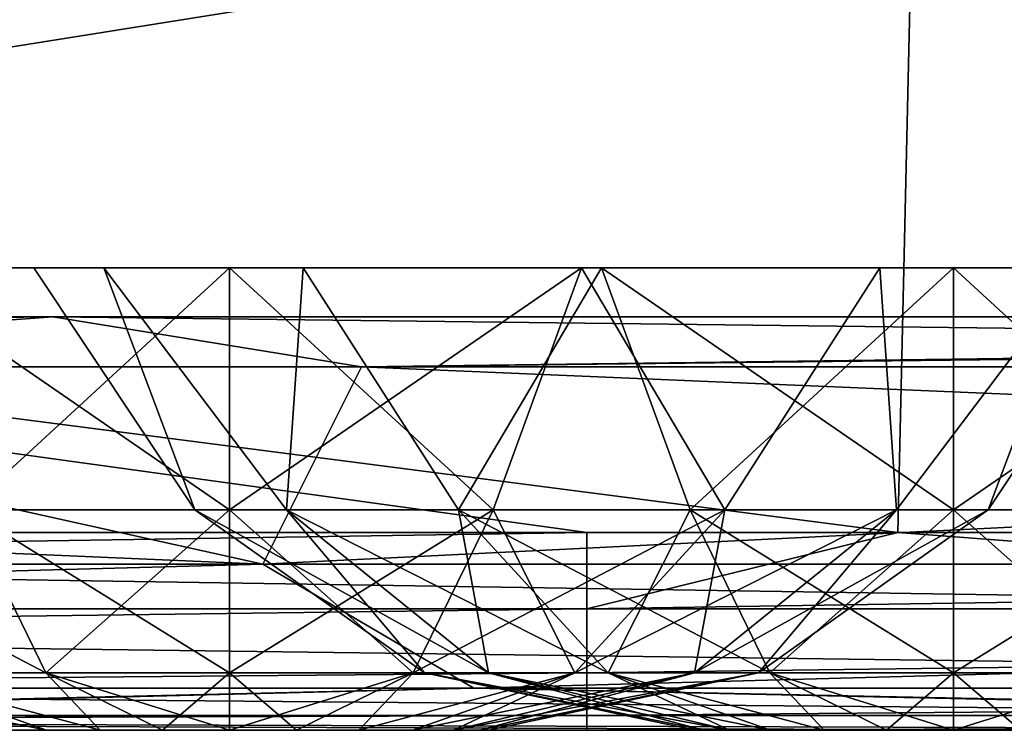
# Model space of a CAD drawing. Header units: millimetres. Extents: x -125 to 125, y -4 to 53.
# Tile 312 of 446: x 62.74 to 65.12, y -2 to -0.28. Entities that reach past the tile are written whole.
import ezdxf

# ---------------------------------------------------------------- set-up
doc = ezdxf.new("R2010")
doc.units = ezdxf.units.MM
doc.header["$LTSCALE"] = 65.185185
for name, color, linetype in [('1', 7, 'CONTINUOUS'), ('14', 7, 'CONTINUOUS'), ('18', 7, 'CONTINUOUS'), ('181', 7, 'CONTINUOUS'), ('182', 7, 'CONTINUOUS'), ('183', 7, 'CONTINUOUS'), ('184', 7, 'CONTINUOUS'), ('185', 7, 'CONTINUOUS'), ('186', 7, 'CONTINUOUS'), ('20', 7, 'CONTINUOUS'), ('205', 7, 'CONTINUOUS'), ('207', 7, 'CONTINUOUS'), ('209', 7, 'CONTINUOUS'), ('211', 7, 'CONTINUOUS'), ('245', 7, 'CONTINUOUS'), ('246', 7, 'CONTINUOUS'), ('247', 7, 'CONTINUOUS'), ('4', 7, 'CONTINUOUS'), ('6', 7, 'CONTINUOUS')]:
    doc.layers.add(name, color=color, linetype=linetype)

msp = doc.modelspace()

# ---------------------------------------------------------------- linework, layer by layer
at = {"layer": '1', "color": 7, "linetype": 'CONTINUOUS'}
for points in [[(64.1139, -2, 124.334), (53.5831, -2, 124.334), (59.772, -2, 122.4773), (64.1139, -2, 124.334)], [(65.2916, -2, -124.334), (59.5197, -2, -122.4761), (55.3511, -2, -124.334), (65.2916, -2, -124.334)], [(68.5248, -2, -122.5202), (59.5197, -2, -122.4761), (67.2976, -2, -124.334), (68.5248, -2, -122.5202)], [(67.2976, -2, -124.334), (59.5197, -2, -122.4761), (65.2916, -2, -124.334), (67.2976, -2, -124.334)], [(68.7932, -2, 122.5215), (64.1139, -2, 124.334), (59.772, -2, 122.4773), (68.7932, -2, 122.5215)], [(65.2916, -2, 124.334), (64.1139, -2, 124.334), (68.7932, -2, 122.5215), (65.2916, -2, 124.334)]]:
    msp.add_3dface(points, dxfattribs=at)
at = {"layer": '14', "color": 7, "linetype": 'CONTINUOUS'}
for points in [[(55.3511, -1.7064, -124.7895), (55.3511, -1.5218, -124.8336), (67.2976, -1.7064, -124.7895), (55.3511, -1.7064, -124.7895)], [(55.3511, -1.5218, -124.8336), (64.8657, -1.5218, -124.8336), (67.2976, -1.7064, -124.7895), (55.3511, -1.5218, -124.8336)], [(64.8657, -1.5218, -124.8336), (67.2976, -1.5218, -124.8336), (67.2976, -1.7064, -124.7895), (64.8657, -1.5218, -124.8336)], [(67.2976, -1.8612, -124.6798), (55.3511, -1.7064, -124.7895), (67.2976, -1.7064, -124.7895), (67.2976, -1.8612, -124.6798)], [(55.3511, -1.8612, -124.6798), (55.3511, -1.7064, -124.7895), (67.2976, -1.8612, -124.6798), (55.3511, -1.8612, -124.6798)], [(67.2976, -1.964, -124.5203), (55.3511, -1.8612, -124.6798), (67.2976, -1.8612, -124.6798), (67.2976, -1.964, -124.5203)], [(55.3511, -1.964, -124.5203), (55.3511, -1.8612, -124.6798), (67.2976, -1.964, -124.5203), (55.3511, -1.964, -124.5203)], [(67.2976, -2, -124.334), (65.2916, -2, -124.334), (55.3511, -1.964, -124.5203), (67.2976, -2, -124.334)], [(67.2976, -2, -124.334), (55.3511, -1.964, -124.5203), (67.2976, -1.964, -124.5203), (67.2976, -2, -124.334)], [(65.2916, -2, -124.334), (55.3511, -2, -124.334), (55.3511, -1.964, -124.5203), (65.2916, -2, -124.334)]]:
    msp.add_3dface(points, dxfattribs=at)
at = {"layer": '18', "color": 7, "linetype": 'CONTINUOUS'}
for points in [[(64.1139, -1.5218, 124.8336), (53.0719, -1.5218, 124.8336), (52.1674, -1.7064, 124.7895), (64.1139, -1.5218, 124.8336)], [(64.1139, -1.7064, 124.7895), (64.1139, -1.5218, 124.8336), (52.1674, -1.7064, 124.7895), (64.1139, -1.7064, 124.7895)], [(76.0604, -1.5218, 124.8336), (64.8657, -1.5218, 124.8336), (64.1139, -1.7064, 124.7895), (76.0604, -1.5218, 124.8336)], [(76.0604, -1.7064, 124.7895), (76.0604, -1.5218, 124.8336), (64.1139, -1.7064, 124.7895), (76.0604, -1.7064, 124.7895)], [(64.8657, -1.5218, 124.8336), (64.1139, -1.5218, 124.8336), (64.1139, -1.7064, 124.7895), (64.8657, -1.5218, 124.8336)], [(52.1674, -1.8612, 124.6798), (64.1139, -1.7064, 124.7895), (52.1674, -1.7064, 124.7895), (52.1674, -1.8612, 124.6798)], [(64.1139, -1.8612, 124.6798), (64.1139, -1.7064, 124.7895), (52.1674, -1.8612, 124.6798), (64.1139, -1.8612, 124.6798)], [(64.1139, -1.8612, 124.6798), (76.0604, -1.7064, 124.7895), (64.1139, -1.7064, 124.7895), (64.1139, -1.8612, 124.6798)], [(76.0604, -1.8612, 124.6798), (76.0604, -1.7064, 124.7895), (64.1139, -1.8612, 124.6798), (76.0604, -1.8612, 124.6798)], [(64.1139, -1.964, 124.5203), (64.1139, -1.8612, 124.6798), (52.1674, -1.964, 124.5203), (64.1139, -1.964, 124.5203)], [(52.1674, -1.964, 124.5203), (64.1139, -1.8612, 124.6798), (52.1674, -1.8612, 124.6798), (52.1674, -1.964, 124.5203)], [(64.1139, -1.964, 124.5203), (76.0604, -1.8612, 124.6798), (64.1139, -1.8612, 124.6798), (64.1139, -1.964, 124.5203)], [(76.0604, -1.964, 124.5203), (76.0604, -1.8612, 124.6798), (64.1139, -1.964, 124.5203), (76.0604, -1.964, 124.5203)], [(52.1674, -2, 124.334), (64.1139, -1.964, 124.5203), (52.1674, -1.964, 124.5203), (52.1674, -2, 124.334)], [(52.1674, -2, 124.334), (53.5831, -2, 124.334), (64.1139, -1.964, 124.5203), (52.1674, -2, 124.334)], [(53.5831, -2, 124.334), (64.1139, -2, 124.334), (64.1139, -1.964, 124.5203), (53.5831, -2, 124.334)], [(64.1139, -2, 124.334), (76.0604, -1.964, 124.5203), (64.1139, -1.964, 124.5203), (64.1139, -2, 124.334)], [(64.1139, -2, 124.334), (65.2916, -2, 124.334), (76.0604, -1.964, 124.5203), (64.1139, -2, 124.334)]]:
    msp.add_3dface(points, dxfattribs=at)
at = {"layer": '181', "color": 7, "linetype": 'CONTINUOUS'}
for points in [[(64.3744, -2, 39), (64.3958, -2, 38.8381), (64.3958, -2, 39.1619), (64.3744, -2, 39)], [(64.3958, -2, 39.1619), (64.4583, -2, 38.6872), (64.4583, -2, 39.3128), (64.3958, -2, 39.1619)], [(64.3958, -2, 38.8381), (64.4583, -2, 38.6872), (64.3958, -2, 39.1619), (64.3958, -2, 38.8381)], [(64.4583, -2, 39.3128), (64.5577, -2, 38.5577), (64.5577, -2, 39.4423), (64.4583, -2, 39.3128)], [(64.4583, -2, 38.6872), (64.5577, -2, 38.5577), (64.4583, -2, 39.3128), (64.4583, -2, 38.6872)], [(64.5577, -2, 38.5577), (64.6872, -2, 38.4583), (64.5577, -2, 39.4423), (64.5577, -2, 38.5577)], [(64.5577, -2, 39.4423), (64.6872, -2, 38.4583), (64.6872, -2, 39.5417), (64.5577, -2, 39.4423)], [(64.6872, -2, 38.4583), (64.8381, -2, 38.3958), (64.6872, -2, 39.5417), (64.6872, -2, 38.4583)], [(64.6872, -2, 39.5417), (64.8381, -2, 38.3958), (64.8381, -2, 39.6042), (64.6872, -2, 39.5417)], [(64.8381, -2, 38.3958), (65, -2, 38.3744), (64.8381, -2, 39.6042), (64.8381, -2, 38.3958)], [(64.8381, -2, 39.6042), (65, -2, 38.3744), (65, -2, 39.6256), (64.8381, -2, 39.6042)], [(65.1619, -2, 39.6042), (65, -2, 39.6256), (65.1619, -2, 38.3958), (65.1619, -2, 39.6042)], [(65, -2, 39.6256), (65, -2, 38.3744), (65.1619, -2, 38.3958), (65, -2, 39.6256)]]:
    msp.add_3dface(points, dxfattribs=at)
at = {"layer": '182', "color": 7, "linetype": 'CONTINUOUS'}
for points in [[(65, -0.8814, 41.223), (65.6369, -1.4666, 40.7498), (65.8507, -0.8814, 41.0538), (65, -0.8814, 41.223)], [(65, -1.4666, 40.8621), (65.6369, -1.4666, 40.7498), (65, -0.8814, 41.223), (65, -1.4666, 40.8621)], [(65, -1.4666, 37.1379), (65, -0.8814, 36.777), (65.8507, -0.8814, 36.9462), (65, -1.4666, 37.1379)], [(65.6369, -1.4666, 37.2502), (65, -1.4666, 37.1379), (65.8507, -0.8814, 36.9462), (65.6369, -1.4666, 37.2502)], [(65, -1.4666, 40.8621), (65.444, -1.8612, 40.22), (65.6369, -1.4666, 40.7498), (65, -1.4666, 40.8621)], [(65, -1.8612, 40.2983), (65.444, -1.8612, 40.22), (65, -1.4666, 40.8621), (65, -1.8612, 40.2983)], [(65, -1.8612, 37.7017), (65, -1.4666, 37.1379), (65.6369, -1.4666, 37.2502), (65, -1.8612, 37.7017)], [(65.444, -1.8612, 37.78), (65, -1.8612, 37.7017), (65.6369, -1.4666, 37.2502), (65.444, -1.8612, 37.78)], [(65, -2, 39.6256), (65.1619, -2, 39.6042), (65, -1.8612, 40.2983), (65, -2, 39.6256)], [(65, -1.8612, 40.2983), (65.1619, -2, 39.6042), (65.444, -1.8612, 40.22), (65, -1.8612, 40.2983)], [(65.444, -1.8612, 37.78), (65, -2, 38.3744), (65, -1.8612, 37.7017), (65.444, -1.8612, 37.78)], [(65.1619, -2, 38.3958), (65, -2, 38.3744), (65.444, -1.8612, 37.78), (65.1619, -2, 38.3958)]]:
    msp.add_3dface(points, dxfattribs=at)
at = {"layer": '183', "color": 7, "linetype": 'CONTINUOUS'}
for points in [[(62.777, -0.8814, 39), (63.1662, -1.4666, 39.3233), (62.9462, -0.8814, 39.8507), (62.777, -0.8814, 39)], [(62.9462, -0.8814, 38.1493), (63.1662, -1.4666, 38.6767), (62.777, -0.8814, 39), (62.9462, -0.8814, 38.1493)], [(63.1662, -1.4666, 38.6767), (63.1662, -1.4666, 39.3233), (62.777, -0.8814, 39), (63.1662, -1.4666, 38.6767)], [(62.9462, -0.8814, 39.8507), (63.3874, -1.4666, 39.931), (63.4281, -0.8814, 40.5719), (62.9462, -0.8814, 39.8507)], [(63.1662, -1.4666, 39.3233), (63.3874, -1.4666, 39.931), (62.9462, -0.8814, 39.8507), (63.1662, -1.4666, 39.3233)], [(63.4281, -0.8814, 37.4281), (63.3874, -1.4666, 38.069), (62.9462, -0.8814, 38.1493), (63.4281, -0.8814, 37.4281)], [(63.3874, -1.4666, 38.069), (63.1662, -1.4666, 38.6767), (62.9462, -0.8814, 38.1493), (63.3874, -1.4666, 38.069)], [(63.3874, -1.4666, 39.931), (63.8031, -1.4666, 40.4264), (63.4281, -0.8814, 40.5719), (63.3874, -1.4666, 39.931)], [(63.8031, -1.4666, 37.5736), (63.3874, -1.4666, 38.069), (63.4281, -0.8814, 37.4281), (63.8031, -1.4666, 37.5736)], [(63.4281, -0.8814, 40.5719), (63.8031, -1.4666, 40.4264), (64.1493, -0.8814, 41.0538), (63.4281, -0.8814, 40.5719)], [(64.1493, -0.8814, 36.9462), (63.8031, -1.4666, 37.5736), (63.4281, -0.8814, 37.4281), (64.1493, -0.8814, 36.9462)], [(63.8031, -1.4666, 40.4264), (64.3631, -1.4666, 40.7498), (64.1493, -0.8814, 41.0538), (63.8031, -1.4666, 40.4264)], [(64.3631, -1.4666, 37.2502), (63.8031, -1.4666, 37.5736), (64.1493, -0.8814, 36.9462), (64.3631, -1.4666, 37.2502)], [(65, -0.8814, 36.777), (64.3631, -1.4666, 37.2502), (64.1493, -0.8814, 36.9462), (65, -0.8814, 36.777)], [(64.3631, -1.4666, 40.7498), (65, -1.4666, 40.8621), (64.1493, -0.8814, 41.0538), (64.3631, -1.4666, 40.7498)], [(65, -1.4666, 40.8621), (65, -0.8814, 41.223), (64.1493, -0.8814, 41.0538), (65, -1.4666, 40.8621)], [(65, -0.8814, 36.777), (65, -1.4666, 37.1379), (64.3631, -1.4666, 37.2502), (65, -0.8814, 36.777)], [(63.3874, -1.4666, 38.069), (63.7215, -1.8612, 38.7746), (63.1662, -1.4666, 38.6767), (63.3874, -1.4666, 38.069)], [(63.7215, -1.8612, 39.2254), (63.8757, -1.8612, 39.6491), (63.1662, -1.4666, 39.3233), (63.7215, -1.8612, 39.2254)], [(63.1662, -1.4666, 38.6767), (63.7215, -1.8612, 39.2254), (63.1662, -1.4666, 39.3233), (63.1662, -1.4666, 38.6767)], [(63.1662, -1.4666, 39.3233), (63.8757, -1.8612, 39.6491), (63.3874, -1.4666, 39.931), (63.1662, -1.4666, 39.3233)], [(63.7215, -1.8612, 38.7746), (63.7215, -1.8612, 39.2254), (63.1662, -1.4666, 38.6767), (63.7215, -1.8612, 38.7746)], [(63.3874, -1.4666, 39.931), (64.1655, -1.8612, 39.9945), (63.8031, -1.4666, 40.4264), (63.3874, -1.4666, 39.931)], [(63.8757, -1.8612, 39.6491), (64.1655, -1.8612, 39.9945), (63.3874, -1.4666, 39.931), (63.8757, -1.8612, 39.6491)], [(63.8031, -1.4666, 37.5736), (63.8757, -1.8612, 38.3509), (63.3874, -1.4666, 38.069), (63.8031, -1.4666, 37.5736)], [(63.8757, -1.8612, 38.3509), (63.7215, -1.8612, 38.7746), (63.3874, -1.4666, 38.069), (63.8757, -1.8612, 38.3509)], [(64.1655, -1.8612, 39.9945), (64.556, -1.8612, 40.22), (63.8031, -1.4666, 40.4264), (64.1655, -1.8612, 39.9945)], [(64.3631, -1.4666, 37.2502), (64.1655, -1.8612, 38.0055), (63.8031, -1.4666, 37.5736), (64.3631, -1.4666, 37.2502)], [(64.1655, -1.8612, 38.0055), (63.8757, -1.8612, 38.3509), (63.8031, -1.4666, 37.5736), (64.1655, -1.8612, 38.0055)], [(63.8031, -1.4666, 40.4264), (64.556, -1.8612, 40.22), (64.3631, -1.4666, 40.7498), (63.8031, -1.4666, 40.4264)], [(64.556, -1.8612, 37.78), (64.1655, -1.8612, 38.0055), (64.3631, -1.4666, 37.2502), (64.556, -1.8612, 37.78)], [(65, -1.4666, 37.1379), (64.556, -1.8612, 37.78), (64.3631, -1.4666, 37.2502), (65, -1.4666, 37.1379)], [(64.556, -1.8612, 40.22), (65, -1.8612, 40.2983), (64.3631, -1.4666, 40.7498), (64.556, -1.8612, 40.22)], [(65, -1.8612, 40.2983), (65, -1.4666, 40.8621), (64.3631, -1.4666, 40.7498), (65, -1.8612, 40.2983)], [(65, -1.4666, 37.1379), (65, -1.8612, 37.7017), (64.556, -1.8612, 37.78), (65, -1.4666, 37.1379)], [(64.3958, -2, 38.8381), (64.3744, -2, 39), (63.7215, -1.8612, 38.7746), (64.3958, -2, 38.8381)], [(63.8757, -1.8612, 38.3509), (64.3958, -2, 38.8381), (63.7215, -1.8612, 38.7746), (63.8757, -1.8612, 38.3509)], [(63.7215, -1.8612, 39.2254), (64.4583, -2, 39.3128), (63.8757, -1.8612, 39.6491), (63.7215, -1.8612, 39.2254)], [(64.3958, -2, 39.1619), (64.4583, -2, 39.3128), (63.7215, -1.8612, 39.2254), (64.3958, -2, 39.1619)], [(63.7215, -1.8612, 38.7746), (64.3744, -2, 39), (63.7215, -1.8612, 39.2254), (63.7215, -1.8612, 38.7746)], [(64.3744, -2, 39), (64.3958, -2, 39.1619), (63.7215, -1.8612, 39.2254), (64.3744, -2, 39)], [(64.4583, -2, 38.6872), (64.3958, -2, 38.8381), (63.8757, -1.8612, 38.3509), (64.4583, -2, 38.6872)], [(64.1655, -1.8612, 38.0055), (64.4583, -2, 38.6872), (63.8757, -1.8612, 38.3509), (64.1655, -1.8612, 38.0055)], [(63.8757, -1.8612, 39.6491), (64.5577, -2, 39.4423), (64.1655, -1.8612, 39.9945), (63.8757, -1.8612, 39.6491)], [(64.4583, -2, 39.3128), (64.5577, -2, 39.4423), (63.8757, -1.8612, 39.6491), (64.4583, -2, 39.3128)], [(64.1655, -1.8612, 39.9945), (64.6872, -2, 39.5417), (64.556, -1.8612, 40.22), (64.1655, -1.8612, 39.9945)], [(64.5577, -2, 38.5577), (64.4583, -2, 38.6872), (64.1655, -1.8612, 38.0055), (64.5577, -2, 38.5577)], [(64.556, -1.8612, 37.78), (64.6872, -2, 38.4583), (64.1655, -1.8612, 38.0055), (64.556, -1.8612, 37.78)], [(64.6872, -2, 38.4583), (64.5577, -2, 38.5577), (64.1655, -1.8612, 38.0055), (64.6872, -2, 38.4583)], [(64.5577, -2, 39.4423), (64.6872, -2, 39.5417), (64.1655, -1.8612, 39.9945), (64.5577, -2, 39.4423)], [(64.6872, -2, 39.5417), (64.8381, -2, 39.6042), (64.556, -1.8612, 40.22), (64.6872, -2, 39.5417)], [(64.8381, -2, 39.6042), (65, -2, 39.6256), (64.556, -1.8612, 40.22), (64.8381, -2, 39.6042)], [(65, -1.8612, 37.7017), (64.8381, -2, 38.3958), (64.556, -1.8612, 37.78), (65, -1.8612, 37.7017)], [(65, -2, 39.6256), (65, -1.8612, 40.2983), (64.556, -1.8612, 40.22), (65, -2, 39.6256)], [(64.8381, -2, 38.3958), (64.6872, -2, 38.4583), (64.556, -1.8612, 37.78), (64.8381, -2, 38.3958)], [(65, -2, 38.3744), (64.8381, -2, 38.3958), (65, -1.8612, 37.7017), (65, -2, 38.3744)]]:
    msp.add_3dface(points, dxfattribs=at)
at = {"layer": '184', "color": 7, "linetype": 'CONTINUOUS'}
for points in [[(64.3744, -2, -28), (64.3958, -2, -28.1619), (64.3958, -2, -27.8381), (64.3744, -2, -28)], [(64.3958, -2, -27.8381), (64.4583, -2, -28.3128), (64.4583, -2, -27.6872), (64.3958, -2, -27.8381)], [(64.3958, -2, -28.1619), (64.4583, -2, -28.3128), (64.3958, -2, -27.8381), (64.3958, -2, -28.1619)], [(64.4583, -2, -27.6872), (64.5577, -2, -28.4423), (64.5577, -2, -27.5577), (64.4583, -2, -27.6872)], [(64.4583, -2, -28.3128), (64.5577, -2, -28.4423), (64.4583, -2, -27.6872), (64.4583, -2, -28.3128)], [(64.5577, -2, -27.5577), (64.6872, -2, -28.5417), (64.6872, -2, -27.4583), (64.5577, -2, -27.5577)], [(64.5577, -2, -28.4423), (64.6872, -2, -28.5417), (64.5577, -2, -27.5577), (64.5577, -2, -28.4423)], [(64.6872, -2, -28.5417), (64.8381, -2, -28.6042), (64.6872, -2, -27.4583), (64.6872, -2, -28.5417)], [(64.6872, -2, -27.4583), (64.8381, -2, -28.6042), (64.8381, -2, -27.3958), (64.6872, -2, -27.4583)], [(64.8381, -2, -28.6042), (65, -2, -28.6256), (64.8381, -2, -27.3958), (64.8381, -2, -28.6042)], [(64.8381, -2, -27.3958), (65, -2, -28.6256), (65, -2, -27.3744), (64.8381, -2, -27.3958)], [(65.1619, -2, -27.3958), (65, -2, -27.3744), (65.1619, -2, -28.6042), (65.1619, -2, -27.3958)], [(65, -2, -27.3744), (65, -2, -28.6256), (65.1619, -2, -28.6042), (65, -2, -27.3744)]]:
    msp.add_3dface(points, dxfattribs=at)
at = {"layer": '185', "color": 7, "linetype": 'CONTINUOUS'}
for points in [[(65, -1.4666, -26.1379), (65.6369, -1.4666, -26.2502), (65, -0.8814, -25.777), (65, -1.4666, -26.1379)], [(65, -1.4666, -29.8621), (65, -0.8814, -30.223), (65.8507, -0.8814, -30.0538), (65, -1.4666, -29.8621)], [(65.6369, -1.4666, -29.7498), (65, -1.4666, -29.8621), (65.8507, -0.8814, -30.0538), (65.6369, -1.4666, -29.7498)], [(65, -0.8814, -25.777), (65.6369, -1.4666, -26.2502), (65.8507, -0.8814, -25.9462), (65, -0.8814, -25.777)], [(65, -1.8612, -29.2983), (65, -1.4666, -29.8621), (65.6369, -1.4666, -29.7498), (65, -1.8612, -29.2983)], [(65.444, -1.8612, -29.22), (65, -1.8612, -29.2983), (65.6369, -1.4666, -29.7498), (65.444, -1.8612, -29.22)], [(65, -1.8612, -26.7017), (65.444, -1.8612, -26.78), (65, -1.4666, -26.1379), (65, -1.8612, -26.7017)], [(65, -1.4666, -26.1379), (65.444, -1.8612, -26.78), (65.6369, -1.4666, -26.2502), (65, -1.4666, -26.1379)], [(65, -2, -27.3744), (65.1619, -2, -27.3958), (65, -1.8612, -26.7017), (65, -2, -27.3744)], [(65.1619, -2, -28.6042), (65, -2, -28.6256), (65.444, -1.8612, -29.22), (65.1619, -2, -28.6042)], [(65.444, -1.8612, -29.22), (65, -2, -28.6256), (65, -1.8612, -29.2983), (65.444, -1.8612, -29.22)], [(65, -1.8612, -26.7017), (65.1619, -2, -27.3958), (65.444, -1.8612, -26.78), (65, -1.8612, -26.7017)]]:
    msp.add_3dface(points, dxfattribs=at)
at = {"layer": '186', "color": 7, "linetype": 'CONTINUOUS'}
for points in [[(63.1662, -1.4666, -28.3233), (63.1662, -1.4666, -27.6767), (62.777, -0.8814, -28), (63.1662, -1.4666, -28.3233)], [(62.9462, -0.8814, -28.8507), (63.1662, -1.4666, -28.3233), (62.777, -0.8814, -28), (62.9462, -0.8814, -28.8507)], [(62.777, -0.8814, -28), (63.1662, -1.4666, -27.6767), (62.9462, -0.8814, -27.1493), (62.777, -0.8814, -28)], [(63.3874, -1.4666, -28.931), (63.1662, -1.4666, -28.3233), (62.9462, -0.8814, -28.8507), (63.3874, -1.4666, -28.931)], [(63.4281, -0.8814, -29.5719), (63.3874, -1.4666, -28.931), (62.9462, -0.8814, -28.8507), (63.4281, -0.8814, -29.5719)], [(63.1662, -1.4666, -27.6767), (63.3874, -1.4666, -27.069), (62.9462, -0.8814, -27.1493), (63.1662, -1.4666, -27.6767)], [(62.9462, -0.8814, -27.1493), (63.3874, -1.4666, -27.069), (63.4281, -0.8814, -26.4281), (62.9462, -0.8814, -27.1493)], [(63.8031, -1.4666, -29.4264), (63.3874, -1.4666, -28.931), (63.4281, -0.8814, -29.5719), (63.8031, -1.4666, -29.4264)], [(63.3874, -1.4666, -27.069), (63.8031, -1.4666, -26.5736), (63.4281, -0.8814, -26.4281), (63.3874, -1.4666, -27.069)], [(64.1493, -0.8814, -30.0538), (63.8031, -1.4666, -29.4264), (63.4281, -0.8814, -29.5719), (64.1493, -0.8814, -30.0538)], [(63.4281, -0.8814, -26.4281), (63.8031, -1.4666, -26.5736), (64.1493, -0.8814, -25.9462), (63.4281, -0.8814, -26.4281)], [(64.3631, -1.4666, -29.7498), (63.8031, -1.4666, -29.4264), (64.1493, -0.8814, -30.0538), (64.3631, -1.4666, -29.7498)], [(63.8031, -1.4666, -26.5736), (64.3631, -1.4666, -26.2502), (64.1493, -0.8814, -25.9462), (63.8031, -1.4666, -26.5736)], [(65, -1.4666, -26.1379), (65, -0.8814, -25.777), (64.1493, -0.8814, -25.9462), (65, -1.4666, -26.1379)], [(64.3631, -1.4666, -26.2502), (65, -1.4666, -26.1379), (64.1493, -0.8814, -25.9462), (64.3631, -1.4666, -26.2502)], [(65, -0.8814, -30.223), (64.3631, -1.4666, -29.7498), (64.1493, -0.8814, -30.0538), (65, -0.8814, -30.223)], [(65, -0.8814, -30.223), (65, -1.4666, -29.8621), (64.3631, -1.4666, -29.7498), (65, -0.8814, -30.223)], [(63.1662, -1.4666, -27.6767), (63.8757, -1.8612, -27.3509), (63.3874, -1.4666, -27.069), (63.1662, -1.4666, -27.6767)], [(63.7215, -1.8612, -28.2254), (63.7215, -1.8612, -27.7746), (63.1662, -1.4666, -28.3233), (63.7215, -1.8612, -28.2254)], [(63.3874, -1.4666, -28.931), (63.7215, -1.8612, -28.2254), (63.1662, -1.4666, -28.3233), (63.3874, -1.4666, -28.931)], [(63.7215, -1.8612, -27.7746), (63.8757, -1.8612, -27.3509), (63.1662, -1.4666, -27.6767), (63.7215, -1.8612, -27.7746)], [(63.1662, -1.4666, -28.3233), (63.7215, -1.8612, -27.7746), (63.1662, -1.4666, -27.6767), (63.1662, -1.4666, -28.3233)], [(63.3874, -1.4666, -27.069), (64.1655, -1.8612, -27.0055), (63.8031, -1.4666, -26.5736), (63.3874, -1.4666, -27.069)], [(63.8757, -1.8612, -28.6491), (63.7215, -1.8612, -28.2254), (63.3874, -1.4666, -28.931), (63.8757, -1.8612, -28.6491)], [(63.8031, -1.4666, -29.4264), (63.8757, -1.8612, -28.6491), (63.3874, -1.4666, -28.931), (63.8031, -1.4666, -29.4264)], [(63.8757, -1.8612, -27.3509), (64.1655, -1.8612, -27.0055), (63.3874, -1.4666, -27.069), (63.8757, -1.8612, -27.3509)], [(63.8031, -1.4666, -26.5736), (64.556, -1.8612, -26.78), (64.3631, -1.4666, -26.2502), (63.8031, -1.4666, -26.5736)], [(64.1655, -1.8612, -27.0055), (64.556, -1.8612, -26.78), (63.8031, -1.4666, -26.5736), (64.1655, -1.8612, -27.0055)], [(64.3631, -1.4666, -29.7498), (64.1655, -1.8612, -28.9945), (63.8031, -1.4666, -29.4264), (64.3631, -1.4666, -29.7498)], [(64.1655, -1.8612, -28.9945), (63.8757, -1.8612, -28.6491), (63.8031, -1.4666, -29.4264), (64.1655, -1.8612, -28.9945)], [(64.556, -1.8612, -29.22), (64.1655, -1.8612, -28.9945), (64.3631, -1.4666, -29.7498), (64.556, -1.8612, -29.22)], [(65, -1.8612, -26.7017), (65, -1.4666, -26.1379), (64.3631, -1.4666, -26.2502), (65, -1.8612, -26.7017)], [(64.556, -1.8612, -26.78), (65, -1.8612, -26.7017), (64.3631, -1.4666, -26.2502), (64.556, -1.8612, -26.78)], [(65, -1.4666, -29.8621), (64.556, -1.8612, -29.22), (64.3631, -1.4666, -29.7498), (65, -1.4666, -29.8621)], [(65, -1.4666, -29.8621), (65, -1.8612, -29.2983), (64.556, -1.8612, -29.22), (65, -1.4666, -29.8621)], [(63.7215, -1.8612, -27.7746), (64.4583, -2, -27.6872), (63.8757, -1.8612, -27.3509), (63.7215, -1.8612, -27.7746)], [(64.3958, -2, -28.1619), (64.3744, -2, -28), (63.7215, -1.8612, -28.2254), (64.3958, -2, -28.1619)], [(63.8757, -1.8612, -28.6491), (64.3958, -2, -28.1619), (63.7215, -1.8612, -28.2254), (63.8757, -1.8612, -28.6491)], [(64.3744, -2, -28), (64.3958, -2, -27.8381), (63.7215, -1.8612, -27.7746), (64.3744, -2, -28)], [(63.7215, -1.8612, -28.2254), (64.3744, -2, -28), (63.7215, -1.8612, -27.7746), (63.7215, -1.8612, -28.2254)], [(64.3958, -2, -27.8381), (64.4583, -2, -27.6872), (63.7215, -1.8612, -27.7746), (64.3958, -2, -27.8381)], [(63.8757, -1.8612, -27.3509), (64.5577, -2, -27.5577), (64.1655, -1.8612, -27.0055), (63.8757, -1.8612, -27.3509)], [(64.4583, -2, -28.3128), (64.3958, -2, -28.1619), (63.8757, -1.8612, -28.6491), (64.4583, -2, -28.3128)], [(64.1655, -1.8612, -28.9945), (64.4583, -2, -28.3128), (63.8757, -1.8612, -28.6491), (64.1655, -1.8612, -28.9945)], [(64.4583, -2, -27.6872), (64.5577, -2, -27.5577), (63.8757, -1.8612, -27.3509), (64.4583, -2, -27.6872)], [(64.5577, -2, -27.5577), (64.6872, -2, -27.4583), (64.1655, -1.8612, -27.0055), (64.5577, -2, -27.5577)], [(64.1655, -1.8612, -27.0055), (64.6872, -2, -27.4583), (64.556, -1.8612, -26.78), (64.1655, -1.8612, -27.0055)], [(64.5577, -2, -28.4423), (64.4583, -2, -28.3128), (64.1655, -1.8612, -28.9945), (64.5577, -2, -28.4423)], [(64.556, -1.8612, -29.22), (64.6872, -2, -28.5417), (64.1655, -1.8612, -28.9945), (64.556, -1.8612, -29.22)], [(64.6872, -2, -28.5417), (64.5577, -2, -28.4423), (64.1655, -1.8612, -28.9945), (64.6872, -2, -28.5417)], [(64.6872, -2, -27.4583), (64.8381, -2, -27.3958), (64.556, -1.8612, -26.78), (64.6872, -2, -27.4583)], [(64.8381, -2, -27.3958), (65, -2, -27.3744), (64.556, -1.8612, -26.78), (64.8381, -2, -27.3958)], [(65, -1.8612, -29.2983), (64.8381, -2, -28.6042), (64.556, -1.8612, -29.22), (65, -1.8612, -29.2983)], [(65, -2, -27.3744), (65, -1.8612, -26.7017), (64.556, -1.8612, -26.78), (65, -2, -27.3744)], [(64.8381, -2, -28.6042), (64.6872, -2, -28.5417), (64.556, -1.8612, -29.22), (64.8381, -2, -28.6042)], [(65, -2, -28.6256), (64.8381, -2, -28.6042), (65, -1.8612, -29.2983), (65, -2, -28.6256)]]:
    msp.add_3dface(points, dxfattribs=at)
at = {"layer": '20', "color": 7, "linetype": 'CONTINUOUS'}
for points in [[(62.823, -1, 120.2489), (60.9266, -1, 120.2399), (72.8731, -1, 108.8442), (62.823, -1, 120.2489)], [(60.9266, -1, 108.7891), (60.9266, -1, 97.3376), (72.8731, -1, 97.3869), (60.9266, -1, 108.7891)], [(72.8731, -1, 108.8442), (60.9266, -1, 108.7891), (72.8731, -1, 97.3869), (72.8731, -1, 108.8442)], [(60.9266, -1, 97.3376), (60.9266, -1, 85.8861), (72.8731, -1, 85.9296), (60.9266, -1, 97.3376)], [(72.8731, -1, 97.3869), (60.9266, -1, 97.3376), (72.8731, -1, 85.9296), (72.8731, -1, 97.3869)], [(60.9266, -1, 85.8861), (60.9266, -1, 74.4347), (72.8731, -1, 74.4723), (60.9266, -1, 85.8861)], [(72.8731, -1, 85.9296), (60.9266, -1, 85.8861), (72.8731, -1, 74.4723), (72.8731, -1, 85.9296)], [(60.9266, -1, 74.4347), (60.9266, -1, 62.9832), (72.8731, -1, 63.015), (60.9266, -1, 74.4347)], [(72.8731, -1, 74.4723), (60.9266, -1, 74.4347), (72.8731, -1, 63.015), (72.8731, -1, 74.4723)], [(60.9266, -1, 62.9832), (60.9266, -1, 51.5317), (72.8731, -1, 51.5578), (60.9266, -1, 62.9832)], [(72.8731, -1, 63.015), (60.9266, -1, 62.9832), (72.8731, -1, 51.5578), (72.8731, -1, 63.015)], [(60.9266, -1, 51.5317), (60.9266, -1, 40.0802), (72.8731, -1, 40.1005), (60.9266, -1, 51.5317)], [(72.8731, -1, 51.5578), (60.9266, -1, 51.5317), (72.8731, -1, 40.1005), (72.8731, -1, 51.5578)], [(60.9266, -1, 40.0802), (60.9266, -1, 28.6287), (72.8731, -1, 28.6432), (60.9266, -1, 40.0802)], [(60.9266, -1, 120.2399), (60.9266, -1, 108.7891), (72.8731, -1, 108.8442), (60.9266, -1, 120.2399)], [(72.8731, -1, 40.1005), (60.9266, -1, 40.0802), (72.8731, -1, 28.6432), (72.8731, -1, 40.1005)], [(60.9266, -1, -62.9832), (60.9266, -1, -74.4347), (72.8731, -1, -63.015), (60.9266, -1, -62.9832)], [(72.8731, -1, -51.5578), (60.9266, -1, -62.9832), (72.8731, -1, -63.015), (72.8731, -1, -51.5578)], [(60.9266, -1, -74.4347), (60.9266, -1, -85.8861), (72.8731, -1, -74.4723), (60.9266, -1, -74.4347)], [(72.8731, -1, -63.015), (60.9266, -1, -74.4347), (72.8731, -1, -74.4723), (72.8731, -1, -63.015)], [(60.9266, -1, -85.8861), (60.9266, -1, -97.3376), (72.8731, -1, -85.9296), (60.9266, -1, -85.8861)], [(72.8731, -1, -74.4723), (60.9266, -1, -85.8861), (72.8731, -1, -85.9296), (72.8731, -1, -74.4723)], [(60.9266, -1, -97.3376), (60.9266, -1, -108.7891), (72.8731, -1, -97.3869), (60.9266, -1, -97.3376)], [(72.8731, -1, -85.9296), (60.9266, -1, -97.3376), (72.8731, -1, -97.3869), (72.8731, -1, -85.9296)], [(60.9266, -1, -108.7891), (60.9266, -1, -120.2399), (72.8731, -1, -108.8442), (60.9266, -1, -108.7891)], [(72.8731, -1, -97.3869), (60.9266, -1, -108.7891), (72.8731, -1, -108.8442), (72.8731, -1, -97.3869)], [(72.8731, -1, -108.8442), (60.9266, -1, -120.2399), (62.823, -1, -120.2489), (72.8731, -1, -108.8442)], [(72.8731, -1, -40.1005), (60.9266, -1, -51.5317), (72.8731, -1, -51.5578), (72.8731, -1, -40.1005)], [(60.9266, -1, 28.6287), (60.9266, -1, 17.1772), (72.8731, -1, 17.1859), (60.9266, -1, 28.6287)], [(72.8731, -1, 28.6432), (60.9266, -1, 28.6287), (72.8731, -1, 17.1859), (72.8731, -1, 28.6432)], [(60.9266, -1, 17.1772), (60.9266, -1, 5.7257), (72.8731, -1, 5.7286), (60.9266, -1, 17.1772)], [(72.8731, -1, 17.1859), (60.9266, -1, 17.1772), (72.8731, -1, 5.7286), (72.8731, -1, 17.1859)], [(60.9266, -1, 5.7257), (60.9266, -1, -5.7257), (72.8731, -1, 5.7286), (60.9266, -1, 5.7257)], [(60.9266, -1, -5.7257), (60.9266, -1, -17.1772), (72.8731, -1, -5.7286), (60.9266, -1, -5.7257)], [(72.8731, -1, 5.7286), (60.9266, -1, -5.7257), (72.8731, -1, -5.7286), (72.8731, -1, 5.7286)], [(60.9266, -1, -17.1772), (60.9266, -1, -28.6287), (72.8731, -1, -17.1859), (60.9266, -1, -17.1772)], [(72.8731, -1, -5.7286), (60.9266, -1, -17.1772), (72.8731, -1, -17.1859), (72.8731, -1, -5.7286)], [(60.9266, -1, -28.6287), (60.9266, -1, -40.0802), (72.8731, -1, -28.6432), (60.9266, -1, -28.6287)], [(72.8731, -1, -17.1859), (60.9266, -1, -28.6287), (72.8731, -1, -28.6432), (72.8731, -1, -17.1859)], [(60.9266, -1, -40.0802), (60.9266, -1, -51.5317), (72.8731, -1, -40.1005), (60.9266, -1, -40.0802)], [(72.8731, -1, -28.6432), (60.9266, -1, -40.0802), (72.8731, -1, -40.1005), (72.8731, -1, -28.6432)], [(60.9266, -1, -51.5317), (60.9266, -1, -62.9832), (72.8731, -1, -51.5578), (60.9266, -1, -51.5317)], [(72.8731, -1, 120.3009), (62.823, -1, 120.2489), (72.8731, -1, 108.8442), (72.8731, -1, 120.3009)], [(72.8731, -1, -120.3009), (72.8731, -1, -108.8442), (62.823, -1, -120.2489), (72.8731, -1, -120.3009)]]:
    msp.add_3dface(points, dxfattribs=at)
at = {"layer": '205', "color": 7, "linetype": 'CONTINUOUS'}
for points in [[(60.9266, -1, 120.2399), (62.823, -1, 120.2489), (52.2724, -1.1213, 120.3239), (60.9266, -1, 120.2399)], [(52.2724, -1.1213, 120.3239), (62.823, -1, 120.2489), (63.5691, -1.1213, 120.3738), (52.2724, -1.1213, 120.3239)], [(62.823, -1, 120.2489), (72.8731, -1, 120.3009), (63.5691, -1.1213, 120.3738), (62.823, -1, 120.2489)], [(72.8731, -1, 120.3009), (74.2453, -1, 120.3086), (63.5691, -1.1213, 120.3738), (72.8731, -1, 120.3009)], [(63.5691, -1.1213, 120.3738), (74.2453, -1, 120.3086), (74.8662, -1.1213, 120.4335), (63.5691, -1.1213, 120.3738)]]:
    msp.add_3dface(points, dxfattribs=at)
at = {"layer": '207', "color": 7, "linetype": 'CONTINUOUS'}
for points in [[(62.823, -1, -120.2489), (60.9266, -1, -120.2399), (61.1789, -1.1213, -120.3624), (62.823, -1, -120.2489)], [(72.9751, -1.1213, -120.4228), (62.823, -1, -120.2489), (61.1789, -1.1213, -120.3624), (72.9751, -1.1213, -120.4228)], [(72.8731, -1, -120.3009), (62.823, -1, -120.2489), (72.9751, -1.1213, -120.4228), (72.8731, -1, -120.3009)]]:
    msp.add_3dface(points, dxfattribs=at)
at = {"layer": '209', "color": 7, "linetype": 'CONTINUOUS'}
for points in [[(61.1789, -1.1213, -120.3624), (51.816, -1.5981, -120.9434), (63.3306, -1.5981, -120.994), (61.1789, -1.1213, -120.3624)], [(72.9751, -1.1213, -120.4228), (61.1789, -1.1213, -120.3624), (63.3306, -1.5981, -120.994), (72.9751, -1.1213, -120.4228)], [(72.9751, -1.1213, -120.4228), (63.3306, -1.5981, -120.994), (74.8451, -1.5981, -121.0547), (72.9751, -1.1213, -120.4228)], [(51.816, -1.5981, -120.9434), (52.233, -1.898, -121.6693), (63.3306, -1.5981, -120.994), (51.816, -1.5981, -120.9434)], [(52.233, -1.898, -121.6693), (63.8402, -1.898, -121.7207), (63.3306, -1.5981, -120.994), (52.233, -1.898, -121.6693)], [(63.3306, -1.5981, -120.994), (63.8402, -1.898, -121.7207), (74.8451, -1.5981, -121.0547), (63.3306, -1.5981, -120.994)], [(63.8402, -1.898, -121.7207), (75.4474, -1.898, -121.7825), (74.8451, -1.5981, -121.0547), (63.8402, -1.898, -121.7207)], [(52.233, -1.898, -121.6693), (59.5197, -2, -122.4761), (63.8402, -1.898, -121.7207), (52.233, -1.898, -121.6693)], [(59.5197, -2, -122.4761), (68.5248, -2, -122.5202), (63.8402, -1.898, -121.7207), (59.5197, -2, -122.4761)], [(63.8402, -1.898, -121.7207), (68.5248, -2, -122.5202), (75.4474, -1.898, -121.7825), (63.8402, -1.898, -121.7207)]]:
    msp.add_3dface(points, dxfattribs=at)
at = {"layer": '211', "color": 7, "linetype": 'CONTINUOUS'}
for points in [[(52.2724, -1.1213, 120.3239), (63.3306, -1.5981, 120.994), (51.816, -1.5981, 120.9434), (52.2724, -1.1213, 120.3239)], [(52.2724, -1.1213, 120.3239), (63.5691, -1.1213, 120.3738), (63.3306, -1.5981, 120.994), (52.2724, -1.1213, 120.3239)], [(63.5691, -1.1213, 120.3738), (74.8451, -1.5981, 121.0547), (63.3306, -1.5981, 120.994), (63.5691, -1.1213, 120.3738)], [(63.5691, -1.1213, 120.3738), (74.8662, -1.1213, 120.4335), (74.8451, -1.5981, 121.0547), (63.5691, -1.1213, 120.3738)], [(63.3306, -1.5981, 120.994), (52.233, -1.898, 121.6693), (51.816, -1.5981, 120.9434), (63.3306, -1.5981, 120.994)], [(63.8402, -1.898, 121.7207), (52.233, -1.898, 121.6693), (63.3306, -1.5981, 120.994), (63.8402, -1.898, 121.7207)], [(74.8451, -1.5981, 121.0547), (63.8402, -1.898, 121.7207), (63.3306, -1.5981, 120.994), (74.8451, -1.5981, 121.0547)], [(75.4474, -1.898, 121.7825), (63.8402, -1.898, 121.7207), (74.8451, -1.5981, 121.0547), (75.4474, -1.898, 121.7825)], [(63.8402, -1.898, 121.7207), (59.772, -2, 122.4773), (52.233, -1.898, 121.6693), (63.8402, -1.898, 121.7207)], [(68.7932, -2, 122.5215), (59.772, -2, 122.4773), (63.8402, -1.898, 121.7207), (68.7932, -2, 122.5215)], [(75.4474, -1.898, 121.7825), (68.7932, -2, 122.5215), (63.8402, -1.898, 121.7207), (75.4474, -1.898, 121.7825)]]:
    msp.add_3dface(points, dxfattribs=at)
at = {"layer": '245', "color": 7, "linetype": 'CONTINUOUS'}
for points in [[(62.7083, -2, 72.4372), (62.8077, -2, 72.3077), (62.7083, -2, 73.0628), (62.7083, -2, 72.4372)], [(62.7083, -2, 73.0628), (62.8077, -2, 72.3077), (62.8077, -2, 73.1923), (62.7083, -2, 73.0628)], [(62.8077, -2, 72.3077), (62.9372, -2, 72.2083), (62.8077, -2, 73.1923), (62.8077, -2, 72.3077)], [(62.8077, -2, 73.1923), (62.9372, -2, 72.2083), (62.9372, -2, 73.2917), (62.8077, -2, 73.1923)], [(62.9372, -2, 72.2083), (63.0881, -2, 72.1458), (62.9372, -2, 73.2917), (62.9372, -2, 72.2083)], [(62.9372, -2, 73.2917), (63.0881, -2, 72.1458), (63.0881, -2, 73.3542), (62.9372, -2, 73.2917)], [(63.0881, -2, 73.3542), (63.25, -2, 72.1244), (63.25, -2, 73.3756), (63.0881, -2, 73.3542)], [(63.0881, -2, 72.1458), (63.25, -2, 72.1244), (63.0881, -2, 73.3542), (63.0881, -2, 72.1458)], [(63.4119, -2, 73.3542), (63.25, -2, 73.3756), (63.4119, -2, 72.1458), (63.4119, -2, 73.3542)], [(63.25, -2, 73.3756), (63.25, -2, 72.1244), (63.4119, -2, 72.1458), (63.25, -2, 73.3756)], [(63.5628, -2, 73.2917), (63.4119, -2, 73.3542), (63.5628, -2, 72.2083), (63.5628, -2, 73.2917)], [(63.5628, -2, 72.2083), (63.4119, -2, 73.3542), (63.4119, -2, 72.1458), (63.5628, -2, 72.2083)], [(63.6923, -2, 73.1923), (63.5628, -2, 73.2917), (63.6923, -2, 72.3077), (63.6923, -2, 73.1923)], [(63.6923, -2, 72.3077), (63.5628, -2, 73.2917), (63.5628, -2, 72.2083), (63.6923, -2, 72.3077)], [(63.7917, -2, 73.0628), (63.6923, -2, 73.1923), (63.7917, -2, 72.4372), (63.7917, -2, 73.0628)], [(63.7917, -2, 72.4372), (63.6923, -2, 73.1923), (63.6923, -2, 72.3077), (63.7917, -2, 72.4372)], [(63.8542, -2, 72.9119), (63.7917, -2, 73.0628), (63.8542, -2, 72.5881), (63.8542, -2, 72.9119)], [(63.8542, -2, 72.5881), (63.7917, -2, 73.0628), (63.7917, -2, 72.4372), (63.8542, -2, 72.5881)], [(63.8756, -2, 72.75), (63.8542, -2, 72.9119), (63.8542, -2, 72.5881), (63.8756, -2, 72.75)]]:
    msp.add_3dface(points, dxfattribs=at)
at = {"layer": '246', "color": 7, "linetype": 'CONTINUOUS'}
for points in [[(63.8869, -1.4666, 71.0002), (63.25, -1.4666, 70.8879), (64.1007, -0.8814, 70.6962), (63.8869, -1.4666, 71.0002)], [(63.25, -1.4666, 70.8879), (63.25, -0.8814, 70.527), (64.1007, -0.8814, 70.6962), (63.25, -1.4666, 70.8879)], [(63.25, -1.4666, 74.6121), (63.8869, -1.4666, 74.4998), (63.25, -0.8814, 74.973), (63.25, -1.4666, 74.6121)], [(63.25, -0.8814, 74.973), (63.8869, -1.4666, 74.4998), (64.1007, -0.8814, 74.8038), (63.25, -0.8814, 74.973)], [(64.4469, -1.4666, 71.3236), (63.8869, -1.4666, 71.0002), (64.1007, -0.8814, 70.6962), (64.4469, -1.4666, 71.3236)], [(63.8869, -1.4666, 74.4998), (64.4469, -1.4666, 74.1764), (64.1007, -0.8814, 74.8038), (63.8869, -1.4666, 74.4998)], [(64.8219, -0.8814, 71.1781), (64.4469, -1.4666, 71.3236), (64.1007, -0.8814, 70.6962), (64.8219, -0.8814, 71.1781)], [(64.1007, -0.8814, 74.8038), (64.4469, -1.4666, 74.1764), (64.8219, -0.8814, 74.3219), (64.1007, -0.8814, 74.8038)], [(64.8626, -1.4666, 71.819), (64.4469, -1.4666, 71.3236), (64.8219, -0.8814, 71.1781), (64.8626, -1.4666, 71.819)], [(64.4469, -1.4666, 74.1764), (64.8626, -1.4666, 73.681), (64.8219, -0.8814, 74.3219), (64.4469, -1.4666, 74.1764)], [(64.8219, -0.8814, 74.3219), (64.8626, -1.4666, 73.681), (65.3038, -0.8814, 73.6007), (64.8219, -0.8814, 74.3219)], [(65.3038, -0.8814, 71.8993), (64.8626, -1.4666, 71.819), (64.8219, -0.8814, 71.1781), (65.3038, -0.8814, 71.8993)], [(64.8626, -1.4666, 73.681), (65.0838, -1.4666, 73.0733), (65.3038, -0.8814, 73.6007), (64.8626, -1.4666, 73.681)], [(65.0838, -1.4666, 72.4267), (64.8626, -1.4666, 71.819), (65.3038, -0.8814, 71.8993), (65.0838, -1.4666, 72.4267)], [(65.0838, -1.4666, 73.0733), (65.0838, -1.4666, 72.4267), (65.473, -0.8814, 72.75), (65.0838, -1.4666, 73.0733)], [(65.3038, -0.8814, 73.6007), (65.0838, -1.4666, 73.0733), (65.473, -0.8814, 72.75), (65.3038, -0.8814, 73.6007)], [(65.473, -0.8814, 72.75), (65.0838, -1.4666, 72.4267), (65.3038, -0.8814, 71.8993), (65.473, -0.8814, 72.75)], [(63.25, -1.4666, 74.6121), (63.694, -1.8612, 73.97), (63.8869, -1.4666, 74.4998), (63.25, -1.4666, 74.6121)], [(63.25, -1.8612, 74.0483), (63.694, -1.8612, 73.97), (63.25, -1.4666, 74.6121), (63.25, -1.8612, 74.0483)], [(63.694, -1.8612, 71.53), (63.25, -1.8612, 71.4517), (63.8869, -1.4666, 71.0002), (63.694, -1.8612, 71.53)], [(63.25, -1.8612, 71.4517), (63.25, -1.4666, 70.8879), (63.8869, -1.4666, 71.0002), (63.25, -1.8612, 71.4517)], [(63.694, -1.8612, 73.97), (64.0845, -1.8612, 73.7445), (63.8869, -1.4666, 74.4998), (63.694, -1.8612, 73.97)], [(64.4469, -1.4666, 71.3236), (63.694, -1.8612, 71.53), (63.8869, -1.4666, 71.0002), (64.4469, -1.4666, 71.3236)], [(64.0845, -1.8612, 71.7555), (63.694, -1.8612, 71.53), (64.4469, -1.4666, 71.3236), (64.0845, -1.8612, 71.7555)], [(63.8869, -1.4666, 74.4998), (64.0845, -1.8612, 73.7445), (64.4469, -1.4666, 74.1764), (63.8869, -1.4666, 74.4998)], [(64.0845, -1.8612, 73.7445), (64.3743, -1.8612, 73.3991), (64.4469, -1.4666, 74.1764), (64.0845, -1.8612, 73.7445)], [(64.3743, -1.8612, 72.1009), (64.0845, -1.8612, 71.7555), (64.8626, -1.4666, 71.819), (64.3743, -1.8612, 72.1009)], [(64.8626, -1.4666, 71.819), (64.0845, -1.8612, 71.7555), (64.4469, -1.4666, 71.3236), (64.8626, -1.4666, 71.819)], [(64.4469, -1.4666, 74.1764), (64.3743, -1.8612, 73.3991), (64.8626, -1.4666, 73.681), (64.4469, -1.4666, 74.1764)], [(64.3743, -1.8612, 73.3991), (64.5285, -1.8612, 72.9754), (64.8626, -1.4666, 73.681), (64.3743, -1.8612, 73.3991)], [(64.5285, -1.8612, 72.5246), (64.3743, -1.8612, 72.1009), (65.0838, -1.4666, 72.4267), (64.5285, -1.8612, 72.5246)], [(65.0838, -1.4666, 72.4267), (64.3743, -1.8612, 72.1009), (64.8626, -1.4666, 71.819), (65.0838, -1.4666, 72.4267)], [(64.5285, -1.8612, 72.9754), (64.5285, -1.8612, 72.5246), (65.0838, -1.4666, 73.0733), (64.5285, -1.8612, 72.9754)], [(64.8626, -1.4666, 73.681), (64.5285, -1.8612, 72.9754), (65.0838, -1.4666, 73.0733), (64.8626, -1.4666, 73.681)], [(65.0838, -1.4666, 73.0733), (64.5285, -1.8612, 72.5246), (65.0838, -1.4666, 72.4267), (65.0838, -1.4666, 73.0733)], [(63.25, -2, 73.3756), (63.4119, -2, 73.3542), (63.25, -1.8612, 74.0483), (63.25, -2, 73.3756)], [(63.25, -1.8612, 74.0483), (63.4119, -2, 73.3542), (63.694, -1.8612, 73.97), (63.25, -1.8612, 74.0483)], [(63.4119, -2, 72.1458), (63.25, -2, 72.1244), (63.694, -1.8612, 71.53), (63.4119, -2, 72.1458)], [(63.694, -1.8612, 71.53), (63.25, -2, 72.1244), (63.25, -1.8612, 71.4517), (63.694, -1.8612, 71.53)], [(63.4119, -2, 73.3542), (63.5628, -2, 73.2917), (63.694, -1.8612, 73.97), (63.4119, -2, 73.3542)], [(63.5628, -2, 72.2083), (63.4119, -2, 72.1458), (63.694, -1.8612, 71.53), (63.5628, -2, 72.2083)], [(64.0845, -1.8612, 71.7555), (63.5628, -2, 72.2083), (63.694, -1.8612, 71.53), (64.0845, -1.8612, 71.7555)], [(63.5628, -2, 73.2917), (63.6923, -2, 73.1923), (64.0845, -1.8612, 73.7445), (63.5628, -2, 73.2917)], [(63.694, -1.8612, 73.97), (63.5628, -2, 73.2917), (64.0845, -1.8612, 73.7445), (63.694, -1.8612, 73.97)], [(63.6923, -2, 72.3077), (63.5628, -2, 72.2083), (64.0845, -1.8612, 71.7555), (63.6923, -2, 72.3077)], [(63.6923, -2, 73.1923), (63.7917, -2, 73.0628), (64.0845, -1.8612, 73.7445), (63.6923, -2, 73.1923)], [(63.7917, -2, 72.4372), (63.6923, -2, 72.3077), (64.3743, -1.8612, 72.1009), (63.7917, -2, 72.4372)], [(64.3743, -1.8612, 72.1009), (63.6923, -2, 72.3077), (64.0845, -1.8612, 71.7555), (64.3743, -1.8612, 72.1009)], [(63.7917, -2, 73.0628), (63.8542, -2, 72.9119), (64.3743, -1.8612, 73.3991), (63.7917, -2, 73.0628)], [(64.0845, -1.8612, 73.7445), (63.7917, -2, 73.0628), (64.3743, -1.8612, 73.3991), (64.0845, -1.8612, 73.7445)], [(63.8542, -2, 72.5881), (63.7917, -2, 72.4372), (64.5285, -1.8612, 72.5246), (63.8542, -2, 72.5881)], [(64.5285, -1.8612, 72.5246), (63.7917, -2, 72.4372), (64.3743, -1.8612, 72.1009), (64.5285, -1.8612, 72.5246)], [(63.8542, -2, 72.9119), (63.8756, -2, 72.75), (64.5285, -1.8612, 72.9754), (63.8542, -2, 72.9119)], [(64.3743, -1.8612, 73.3991), (63.8542, -2, 72.9119), (64.5285, -1.8612, 72.9754), (64.3743, -1.8612, 73.3991)], [(63.8756, -2, 72.75), (63.8542, -2, 72.5881), (64.5285, -1.8612, 72.5246), (63.8756, -2, 72.75)], [(64.5285, -1.8612, 72.9754), (63.8756, -2, 72.75), (64.5285, -1.8612, 72.5246), (64.5285, -1.8612, 72.9754)]]:
    msp.add_3dface(points, dxfattribs=at)
at = {"layer": '247', "color": 7, "linetype": 'CONTINUOUS'}
for points in [[(63.25, -1.4666, 74.6121), (63.25, -0.8814, 74.973), (62.3993, -0.8814, 74.8038), (63.25, -1.4666, 74.6121)], [(62.6131, -1.4666, 74.4998), (63.25, -1.4666, 74.6121), (62.3993, -0.8814, 74.8038), (62.6131, -1.4666, 74.4998)], [(63.25, -0.8814, 70.527), (62.6131, -1.4666, 71.0002), (62.3993, -0.8814, 70.6962), (63.25, -0.8814, 70.527)], [(63.25, -0.8814, 70.527), (63.25, -1.4666, 70.8879), (62.6131, -1.4666, 71.0002), (63.25, -0.8814, 70.527)], [(62.0531, -1.4666, 74.1764), (62.806, -1.8612, 73.97), (62.6131, -1.4666, 74.4998), (62.0531, -1.4666, 74.1764)], [(62.4155, -1.8612, 73.7445), (62.806, -1.8612, 73.97), (62.0531, -1.4666, 74.1764), (62.4155, -1.8612, 73.7445)], [(62.806, -1.8612, 71.53), (62.4155, -1.8612, 71.7555), (62.6131, -1.4666, 71.0002), (62.806, -1.8612, 71.53)], [(63.25, -1.4666, 70.8879), (62.806, -1.8612, 71.53), (62.6131, -1.4666, 71.0002), (63.25, -1.4666, 70.8879)], [(62.806, -1.8612, 73.97), (63.25, -1.8612, 74.0483), (62.6131, -1.4666, 74.4998), (62.806, -1.8612, 73.97)], [(63.25, -1.8612, 74.0483), (63.25, -1.4666, 74.6121), (62.6131, -1.4666, 74.4998), (63.25, -1.8612, 74.0483)], [(63.25, -1.4666, 70.8879), (63.25, -1.8612, 71.4517), (62.806, -1.8612, 71.53), (63.25, -1.4666, 70.8879)], [(62.1257, -1.8612, 73.3991), (62.8077, -2, 73.1923), (62.4155, -1.8612, 73.7445), (62.1257, -1.8612, 73.3991)], [(62.7083, -2, 73.0628), (62.8077, -2, 73.1923), (62.1257, -1.8612, 73.3991), (62.7083, -2, 73.0628)], [(62.4155, -1.8612, 73.7445), (62.9372, -2, 73.2917), (62.806, -1.8612, 73.97), (62.4155, -1.8612, 73.7445)], [(62.806, -1.8612, 71.53), (62.9372, -2, 72.2083), (62.4155, -1.8612, 71.7555), (62.806, -1.8612, 71.53)], [(62.8077, -2, 72.3077), (62.7083, -2, 72.4372), (62.4155, -1.8612, 71.7555), (62.8077, -2, 72.3077)], [(62.8077, -2, 73.1923), (62.9372, -2, 73.2917), (62.4155, -1.8612, 73.7445), (62.8077, -2, 73.1923)], [(62.9372, -2, 72.2083), (62.8077, -2, 72.3077), (62.4155, -1.8612, 71.7555), (62.9372, -2, 72.2083)], [(63.0881, -2, 73.3542), (63.25, -2, 73.3756), (62.806, -1.8612, 73.97), (63.0881, -2, 73.3542)], [(63.25, -2, 73.3756), (63.25, -1.8612, 74.0483), (62.806, -1.8612, 73.97), (63.25, -2, 73.3756)], [(63.25, -1.8612, 71.4517), (63.0881, -2, 72.1458), (62.806, -1.8612, 71.53), (63.25, -1.8612, 71.4517)], [(62.9372, -2, 73.2917), (63.0881, -2, 73.3542), (62.806, -1.8612, 73.97), (62.9372, -2, 73.2917)], [(63.0881, -2, 72.1458), (62.9372, -2, 72.2083), (62.806, -1.8612, 71.53), (63.0881, -2, 72.1458)], [(63.25, -2, 72.1244), (63.0881, -2, 72.1458), (63.25, -1.8612, 71.4517), (63.25, -2, 72.1244)]]:
    msp.add_3dface(points, dxfattribs=at)
at = {"layer": '4', "color": 7, "linetype": 'CONTINUOUS'}
for points in [[(64.1139, -1.5218, 124.8336), (53.1004, 0, 124.9), (53.0719, -1.5218, 124.8336), (64.1139, -1.5218, 124.8336)], [(64.9005, 0, 124.9), (53.1004, 0, 124.9), (64.8657, -1.5218, 124.8336), (64.9005, 0, 124.9)], [(64.8657, -1.5218, 124.8336), (53.1004, 0, 124.9), (64.1139, -1.5218, 124.8336), (64.8657, -1.5218, 124.8336)], [(76.0604, -1.5218, 124.8336), (64.9005, 0, 124.9), (64.8657, -1.5218, 124.8336), (76.0604, -1.5218, 124.8336)], [(76.7006, 0, 124.9), (64.9005, 0, 124.9), (76.6595, -1.5218, 124.8336), (76.7006, 0, 124.9)], [(76.6595, -1.5218, 124.8336), (64.9005, 0, 124.9), (76.0604, -1.5218, 124.8336), (76.6595, -1.5218, 124.8336)]]:
    msp.add_3dface(points, dxfattribs=at)
at = {"layer": '6', "color": 7, "linetype": 'CONTINUOUS'}
for points in [[(53.1004, 0, -124.9), (64.9005, 0, -124.9), (55.3511, -1.5218, -124.8336), (53.1004, 0, -124.9)], [(55.3511, -1.5218, -124.8336), (64.9005, 0, -124.9), (64.8657, -1.5218, -124.8336), (55.3511, -1.5218, -124.8336)], [(64.8657, -1.5218, -124.8336), (64.9005, 0, -124.9), (67.2976, -1.5218, -124.8336), (64.8657, -1.5218, -124.8336)], [(64.9005, 0, -124.9), (76.7006, 0, -124.9), (67.2976, -1.5218, -124.8336), (64.9005, 0, -124.9)]]:
    msp.add_3dface(points, dxfattribs=at)

doc.saveas('drawing.dxf')
